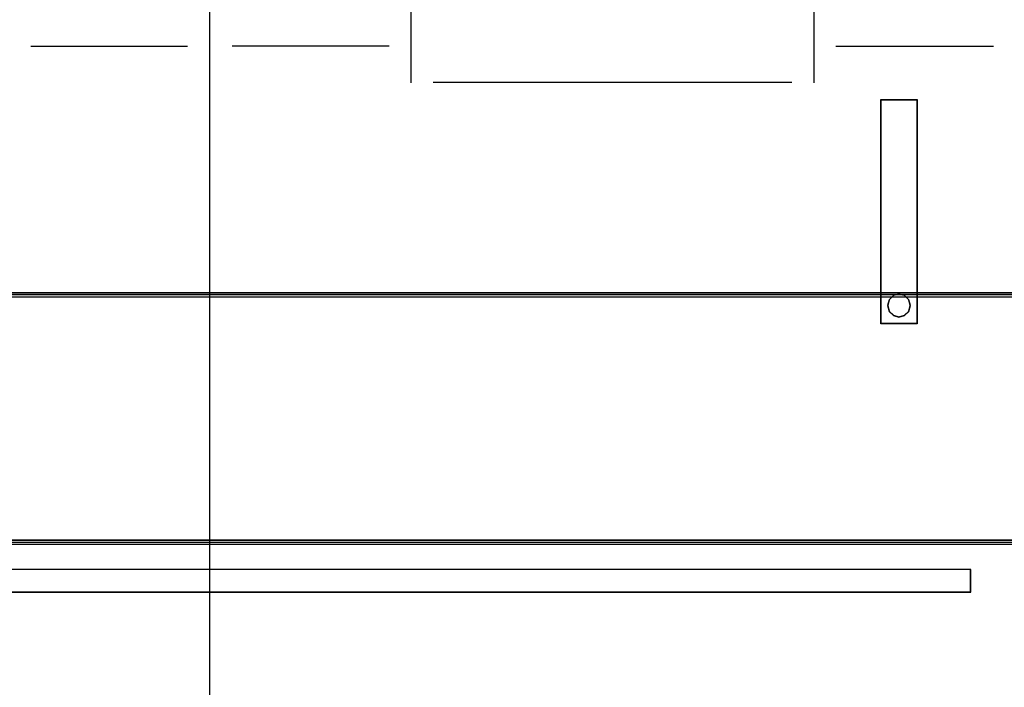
# Model space of a CAD drawing. Header units: millimetres. Extents: x -1290 to 1795, y -4192 to -1311.
# Tile 468 of 656: x 1501.09 to 1505.49, y -3688.97 to -3685.98. Entities that reach past the tile are written whole.
import ezdxf

# ---------------------------------------------------------------- set-up
doc = ezdxf.new("R2010")
doc.units = ezdxf.units.MM
doc.layers.add('30', color=7, linetype='Continuous')
doc.layers.add('45', color=7, linetype='Continuous')
doc.layers.add('Aparatura', color=7, linetype='Continuous', lineweight=13)

# ---------------------------------------------------------------- blocks, each defined once
blk = doc.blocks.new('*U217')
at = {"layer": '45', "color": 7}
for points in [[(675.363799, -316.565706), (675.363799, -266.873761)], [(679.856531, -281.575956), (679.856531, -283.19896)], [(688.852739, -281.575956), (688.852739, -283.19896)]]:
    blk.add_lwpolyline(points, dxfattribs=at)
at = {"layer": '45', "color": 251}
for points in [[(671.367076, -282.382072), (674.871372, -282.382072)], [(679.371266, -282.382072), (675.86518, -282.382072)], [(689.348748, -282.382072), (692.865578, -282.382072)], [(680.357912, -283.186393), (688.362102, -283.186393)]]:
    blk.add_lwpolyline(points, dxfattribs=at)
at = {"layer": '45', "color": 7}
for points in [[(690.353301, -283.572395), (691.159092, -283.572395), (691.159092, -283.572395), (691.159092, -288.583242), (691.159092, -288.583242), (690.353301, -288.583242), (690.353301, -288.583242), (690.353301, -283.572395), (690.353301, -283.572395)], [(690.358673, -283.577781), (691.15551, -283.577781), (691.15551, -288.579651), (690.358673, -288.579651), (690.358673, -283.577781)], [(652.280576, -294.073449), (652.280576, -294.570764), (692.353453, -294.570764), (692.353453, -294.073449), (652.280576, -294.073449)]]:
    blk.add_lwpolyline(points, close=True, dxfattribs=at)
at = {"layer": '45', "color": 255}
for points in [[(691.014049, -288.175399), (690.978195, -288.043895), (690.882583, -287.948255), (690.751116, -287.924345), (690.631601, -287.948255), (690.535988, -288.043895), (690.500134, -288.175399), (690.535988, -288.306904), (690.631601, -288.396566), (690.751116, -288.432431), (690.882583, -288.396566), (690.978195, -288.306904), (691.014049, -288.175399)], [(691.008677, -288.174555), (690.973572, -288.045373), (690.879959, -287.951423), (690.751241, -287.927936), (690.634224, -287.951423), (690.540611, -288.045373), (690.505506, -288.174555), (690.540611, -288.303736), (690.634224, -288.391814), (690.751241, -288.427045), (690.879959, -288.391814), (690.973572, -288.303736), (691.008677, -288.174555)]]:
    blk.add_lwpolyline(points, close=True, dxfattribs=at)
at = {"layer": '45', "color": 1}
blk.add_lwpolyline([(652.275204, -294.068063), (652.275204, -294.57615), (652.275204, -294.57615), (692.357034, -294.57615), (692.357034, -294.57615), (692.357034, -294.068063), (692.357034, -294.068063), (652.275204, -294.068063), (652.275204, -294.068063)], close=True, dxfattribs=at)
blk = doc.blocks.new('*U222')
at = {"layer": '30', "color": 7}
for points in [[(764.797637, -412.488144), (117.203183, -412.488144), (117.203183, -414.007719), (117.203183, -435.076424), (117.203183, -436.55493), (764.797637, -436.55493), (764.797637, -435.076424), (764.797637, -414.007719), (764.797637, -412.488144)], [(117.203183, -436.468753), (764.797637, -436.468753), (117.203183, -436.468753)], [(764.797637, -436.468753), (117.203183, -436.468753), (117.203183, -437.964885), (117.203183, -439.544136), (117.203183, -442.07925), (764.797637, -442.07925), (764.797637, -439.544136), (764.797637, -437.964885), (764.797637, -436.468753)], [(764.754661, -436.510046), (117.246158, -436.510046), (117.246158, -437.983677), (117.246158, -439.539176), (117.246158, -442.036161), (764.754661, -442.036161), (764.754661, -439.539176), (764.754661, -437.983677), (764.754661, -436.510046)], [(117.203183, -441.993072), (764.797637, -441.993072), (117.203183, -441.993072)]]:
    blk.add_lwpolyline(points, close=True, dxfattribs=at)

msp = doc.modelspace()

# ---------------------------------------------------------------- block references
at = {"layer": 'Aparatura', "color": 7, "lineweight": 13, "xscale": 0.2, "yscale": 0.2, "zscale": 0.2}
for name, p in [('*U217', (1366.8635, -3629.6252)), ('*U222', (1388.9844, -3599.9102))]:
    msp.add_blockref(name, p, dxfattribs=at)

doc.saveas('drawing.dxf')
